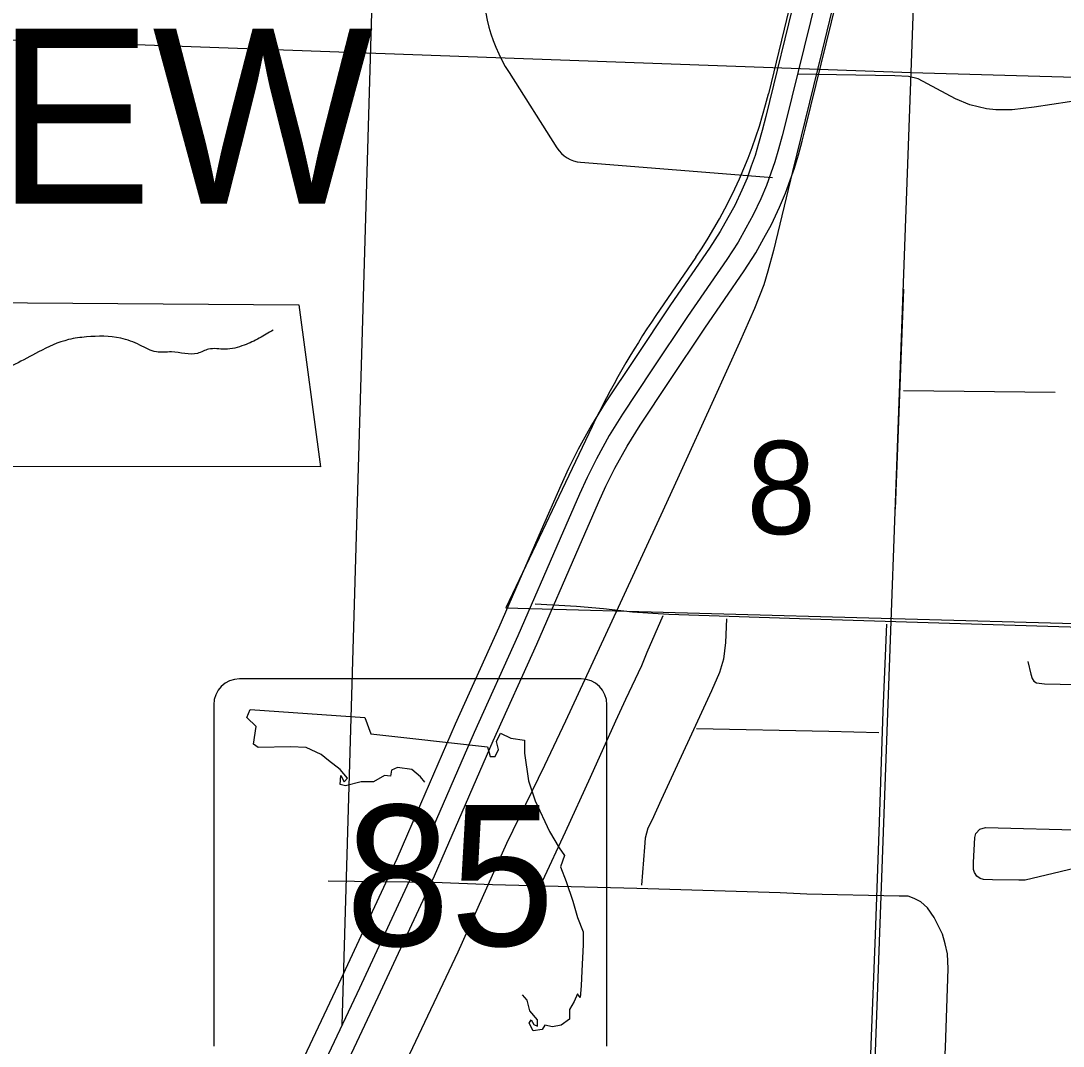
# Model space of a CAD drawing. Extents: x 1219626 to 1426462, y 456797 to 752399.
# Drawn here: x 1317542 to 1322578, y 648598 to 653553 of the extents above; entities that cross this region are included whole.
import ezdxf

# ---------------------------------------------------------------- set-up
doc = ezdxf.new("R2010")
doc.units = 0
for name, color, linetype in [('Cities Incorporated Area', 7, 'Continuous'), ('City Streets', 7, 'Continuous'), ('Connecting Roads', 7, 'Continuous'), ('County Seat Names', 7, 'Continuous'), ('Local Roads Improved', 7, 'Continuous'), ('Local Roads Paved', 7, 'Continuous'), ('Masks', 7, 'Continuous'), ('Narrow River Creek and Branch and Slough', 7, 'Continuous'), ('Roadshilelds State Highways', 7, 'Continuous'), ('Section Lines', 7, 'Continuous'), ('Section Numbers', 7, 'Continuous'), ('State Route Divided Highway Outline and Fill', 7, 'Continuous'), ('State Routes Highway Center Lines', 7, 'Continuous')]:
    doc.layers.add(name, color=color, linetype=linetype)

msp = doc.modelspace()

# ---------------------------------------------------------------- linework, layer by layer
at = {"layer": 'Cities Incorporated Area'}
for p, q in [((1321356.7, 654039.5), (1321153.9, 653200.5)), ((1320803.5, 652411.6), (1320610.4, 652128.6)), ((1320302.6, 651592.9), (1319885.5, 650716.4)), ((1319885.5, 650716.4), (1324429, 650591.4))]:
    msp.add_line(p, q, dxfattribs=at)
msp.add_lwpolyline([(1314076.8, 652215.9), (1318885.1, 652181.2), (1318989.4, 651398.4), (1314076.8, 651400.1)], close=True, dxfattribs=at)
for centre, radius, start, end in [((1318821.1, 653764.4), 2400, 325.6903, 346.4108), ((1323914.4, 649874), 4000, 145.6903, 154.5489)]:
    msp.add_arc(centre, radius, start, end, dxfattribs=at)
at = {"layer": 'City Streets'}
for points in [[(1320644.1, 650678.2), (1320567.5, 650501), (1320540.4, 650436.5), (1320464.2, 650273), (1320416.1, 650168.9), (1320293.5, 649897), (1320172.6, 649632.9), (1320061.6, 649393.3)], [(1320951.6, 650662.8), (1320946.5, 650549.2), (1320937, 650467.5), (1320918.1, 650404.6), (1320879.4, 650315.2), (1320636.7, 649787.8), (1320591.1, 649688), (1320571.4, 649651.8), (1320558.5, 649603.7), (1320555.9, 649559.8), (1320540.4, 649375.7)], [(1321597.7, 646695.7), (1321605.5, 647012.3), (1321618.4, 647537.1), (1321632.2, 648067.1), (1321650.2, 648604.8), (1321671.7, 649136.5), (1321690.7, 649680.2), (1321707.9, 650216.2), (1321725.9, 650637.8)], [(1322408.2, 650456.3), (1322422, 650395.2), (1322428, 650374.5), (1322435.7, 650361.6), (1322449.5, 650354.7), (1322488.2, 650349.6), (1322944.2, 650339.3), (1322987.2, 650345.3), (1323008.7, 650361.6), (1323019.9, 650379.7)], [(1322816.9, 650328.9), (1322810, 650161.2), (1322799.6, 649670.8), (1322795.3, 649569.3), (1322791, 649530.5), (1322779, 649507.3), (1322767.8, 649492.7), (1322738.6, 649483.2), (1322395.3, 649400.6), (1322364.3, 649399.8), (1322237, 649402.3), (1322194, 649404.1), (1322177.6, 649408.4), (1322161.3, 649419.6), (1322150.1, 649436.8), (1322144.9, 649451.4), (1322144.9, 649484.9), (1322150.9, 649606.2), (1322156.1, 649626), (1322175.9, 649646.7), (1322202.6, 649655.3), (1322694.7, 649641.5), (1322796.2, 649639.8)], [(1320806.2, 650133.6), (1321445.5, 650120.7), (1321687.2, 650113.9)], [(1321982.3, 647995.7), (1321990.1, 648222), (1322009.9, 648591), (1322022.8, 648971.3), (1322019.3, 649044.4), (1322008.1, 649091.8), (1321995.2, 649139.9), (1321955.6, 649219.1), (1321922.1, 649266.4), (1321891.1, 649295.7), (1321857.6, 649312), (1321829.2, 649322.3), (1321785.3, 649323.2), (1321340.5, 649332.7), (1321210.6, 649338.7), (1320518, 649360.2), (1319821.1, 649378.3), (1319537.2, 649389.4), (1319027, 649395.5)]]:
    msp.add_lwpolyline(points, dxfattribs=at)
at = {"layer": 'Connecting Roads'}
for p, q in [((1319900.9, 653302.9), (1320132.1, 652939)), ((1320246.8, 652869.9), (1321173.9, 652795.7))]:
    msp.add_line(p, q, dxfattribs=at)
for centre, radius, start, end in [((1320576, 653732), 800, 172.9251, 212.439), ((1320258.7, 653019.4), 150, 212.439, 265.4263)]:
    msp.add_arc(centre, radius, start, end, dxfattribs=at)
at = {"layer": 'Local Roads Improved'}
msp.add_line((1321807.3, 651766.6), (1322539.9, 651758.4), dxfattribs=at)
at = {"layer": 'Local Roads Paved'}
for points in [[(1319094.2, 648699.7), (1319409.7, 659477.1), (1319460.4, 660509.6), (1319491.9, 661274.8), (1319507.6, 661301), (1319540.8, 661306.3), (1320085.9, 661273.1), (1320526.1, 661274.8), (1320631, 661292.3), (1321551.7, 661526.4), (1322103.8, 661664.4), (1323106.6, 661916), (1323279.6, 661964.9), (1323339, 661966.7), (1323386.1, 661966.7), (1323442.9, 661962.6)], [(1321534.5, 653910.5), (1321412.3, 653402.9), (1321312.5, 652996), (1321271.2, 652825.7), (1321178.3, 652443.7), (1321150.8, 652343.9), (1321131.9, 652276.8), (1321086.3, 652163.2), (1321014.9, 651998), (1320888.4, 651721.8), (1320722.3, 651357), (1320644.1, 651185.8), (1320429, 650718.7), (1320174.3, 650168.1), (1320071.9, 649953.8), (1319889.5, 649577), (1319652.9, 649053), (1319405.2, 648528.2)], [(1323780.9, 653228.3), (1323309.4, 653239.5), (1323215.6, 653242.1), (1323146.8, 653240.3), (1323084, 653233.5), (1323025.5, 653224.9), (1322780.3, 653187), (1322438.7, 653136.2), (1322331.2, 653123.3), (1322252.9, 653122.5), (1322208.2, 653127.6), (1322127.3, 653146.6), (1322058.5, 653176.7), (1321877.8, 653273), (1321830.5, 653284.2), (1321764.2, 653286.8), (1321294.3, 653295.2)], [(1320027.6, 650735.9), (1320226.4, 650724.4), (1320356.9, 650712.8), (1320497.1, 650697.7), (1320595.6, 650690.6), (1320673.7, 650685.3), (1321304.7, 650664.9), (1322029.7, 650642.7), (1322557.7, 650625.9), (1322994.3, 650613.4), (1323512.6, 650602.8), (1324227, 650578.8), (1325229.8, 650552.2), (1325996.5, 650527.3), (1327066.8, 650493.6), (1328109.5, 650466.1), (1328291.4, 650464.1)]]:
    msp.add_lwpolyline(points, dxfattribs=at)
at = {"layer": 'Masks'}
msp.add_line((1321806.2, 652255.8), (1321767.3, 651192.6), dxfattribs=at)
at = {"layer": 'Narrow River Creek and Branch and Slough'}
msp.add_spline([(1318760.7, 652059), (1318694.4, 652019.2), (1318621.5, 651986.1), (1318528.7, 651966.2), (1318449.1, 651966.2), (1318396.1, 651946.3), (1318270.2, 651952.9), (1318197.3, 651952.9), (1318117.7, 651986.1), (1318024.9, 652019.2), (1317859.2, 652025.8), (1317773.1, 652012.6), (1317627.2, 651952.9), (1317514.6, 651893.2), (1317388.6, 651833.5), (1317256.1, 651773.8), (1317103.6, 651734), (1316931.3, 651707.5), (1316792.1, 651707.5), (1316666.2, 651700.9), (1316487.2, 651694.3), (1316401, 651700.9), (1316308.2, 651707.5), (1316195.6, 651760.6), (1316116, 651813.6), (1316043.1, 651879.9), (1315963.6, 651952.9), (1315837.6, 652019.2), (1315731.6, 652059), (1315632.2, 652065.6), (1315506.2, 652092.2), (1315433.3, 652098.8), (1315386.9, 652105.4), (1315261, 652158.5), (1315181.4, 652185), (1315088.6, 652191.6), (1315002.5, 652191.6), (1314942.8, 652191.6), (1314876.5, 652171.7), (1314816.9, 652138.6), (1314777.1, 652105.4), (1314703.5, 652046), (1314610.7, 651966.4), (1314537.8, 651906.7), (1314458.3, 651820.5), (1314392, 651707.7), (1314332.4, 651634.8), (1314279.3, 651568.5), (1314219.7, 651515.4), (1314153.4, 651475.6), (1314054, 651442.5), (1313994.3, 651422.6), (1313921.4, 651389.4), (1313861.8, 651362.9), (1313795.5, 651343), (1313689.4, 651316.5), (1313616.5, 651316.5), (1313556.9, 651316.5), (1313484, 651329.7), (1313430.9, 651349.6), (1313344.8, 651336.3), (1313271.9, 651303.2), (1313192.3, 651283.3), (1313053.1, 651283.3), (1312788, 651283.3), (1312688.6, 651276.7), (1312589.1, 651289.9), (1312456.6, 651303.2), (1312403.6, 651303.2), (1312310.8, 651323.1), (1312218, 651343), (1312171.6, 651336.3), (1312072.1, 651343), (1311913.1, 651336.3), (1311840.2, 651336.3), (1311734.1, 651336.3), (1311667.8, 651349.6), (1311555.2, 651369.5), (1311475.6, 651369.5), (1311362.9, 651369.5), (1311270.1, 651362.9), (1311170.7, 651349.6), (1311084.5, 651343), (1310991.8, 651356.2), (1310879.1, 651389.4), (1310806.2, 651422.6), (1310720, 651469), (1310673.6, 651535.3), (1310574.2, 651648), (1310541, 651727.6), (1310468.1, 651840.4)], degree=3, dxfattribs=at)
at = {"layer": 'Roadshilelds State Highways'}
for p, q in [((1320249.1, 650373), (1318599.1, 650373)), ((1318474.1, 650248), (1318474.1, 648598)), ((1320374.1, 648598), (1320374.1, 650248))]:
    msp.add_line(p, q, dxfattribs=at)
for points in [[(1319493.7, 649873.9), (1319474, 649899.3), (1319431.2, 649935.6), (1319361.9, 649945.5), (1319332.3, 649932.3), (1319329, 649902.6), (1319299.3, 649905.9), (1319246.6, 649876.2), (1319187.2, 649876.2), (1319111.4, 649856.4), (1319085, 649863), (1319088.3, 649905.9), (1319104.8, 649876.2), (1319121.3, 649892.7), (1319085, 649935.6), (1319029, 649978.4), (1318992.7, 650008.1), (1318920.2, 650041.1), (1318844.4, 650044.4), (1318689.5, 650041.1), (1318666.4, 650057.6), (1318679.6, 650143.4), (1318633.4, 650186.2), (1318649.9, 650225.8)], [(1318649.9, 650225.8), (1319203.7, 650186.2), (1319233.4, 650107.1), (1319797.1, 650044.4), (1319810.3, 649998.2), (1319833.3, 649998.2), (1319849.8, 650031.2), (1319839.9, 650070.8), (1319859.7, 650110.4), (1319909.1, 650087.3), (1319975.1, 650077.4), (1319975.1, 650014.7), (1319994.9, 649879.5), (1320027.8, 649783.8), (1320097, 649635.4), (1320143.2, 649556.3), (1320169.6, 649520), (1320149.8, 649463.9), (1320176.2, 649394.6), (1320209.1, 649299), (1320232.2, 649219.8), (1320258.6, 649150.6), (1320258.6, 649087.9), (1320252, 648962.6), (1320248.7, 648890), (1320245.4, 648833.9), (1320232.2, 648850.4), (1320215.7, 648814.1), (1320192.6, 648774.6), (1320192.6, 648728.4), (1320153.1, 648698.7), (1320110.2, 648692.1), (1320074, 648698.7), (1320060.8, 648678.9), (1320017.9, 648672.3), (1319998.1, 648708.6), (1320008, 648725.1), (1320021.2, 648702), (1320037.7, 648695.4), (1320037.7, 648725.1), (1320001.4, 648768), (1319988.3, 648820.7), (1319965.8, 648845.3)]]:
    msp.add_lwpolyline(points, dxfattribs=at)
for centre, start, end in [((1318599.1, 650248), 90, 180), ((1320249.1, 650248), 0, 90)]:
    msp.add_arc(centre, 125, start, end, dxfattribs=at)
at = {"layer": 'Section Lines'}
for p, q in [((1321844.6, 653303.1), (1322020.8, 658672.5)), ((1316583.1, 653494.3), (1321844.6, 653303.1)), ((1321651, 648021.5), (1321844.6, 653303.1)), ((1321844.6, 653303.1), (1327063.9, 653154.4))]:
    msp.add_line(p, q, dxfattribs=at)
at = {"layer": 'State Route Divided Highway Outline and Fill'}
for points in [[(1321288.7, 653692.5), (1321141.3, 653091.3), (1321124.3, 653023.2), (1321106.3, 652959.8), (1321089.8, 652901.8), (1321071.4, 652850.5), (1321051.1, 652793.3), (1321025.9, 652734.7), (1320991.1, 652660.6), (1320957.9, 652600.6), (1320921.7, 652535.6), (1320869.8, 652455.1), (1320681.2, 652180.3), (1320508, 651921.5), (1320365.3, 651706.5), (1320299.2, 651599.4), (1320234.9, 651483.7), (1320188.5, 651390), (1320150.7, 651307.3), (1320056.2, 651091), (1319851.7, 650621), (1319641.1, 650154.3), (1319411, 649623.1), (1319358.1, 649503), (1319088, 648921.1), (1318856.5, 648430.1)], [(1319036.8, 648343.5), (1319269.1, 648836.3), (1319540.4, 649420.6), (1319594.3, 649543.1), (1319824, 650073.4), (1320034.5, 650540), (1320239.5, 651011.1), (1320333.2, 651225.6), (1320369.1, 651304), (1320412, 651390.7), (1320471.8, 651498.2), (1320533.8, 651598.7), (1320674.4, 651810.6), (1320846.7, 652068.1), (1321036.4, 652344.3), (1321093.3, 652432.7), (1321132.7, 652503.5), (1321169.3, 652569.6), (1321208.3, 652652.7), (1321237.4, 652720.2), (1321259.8, 652783.4), (1321280.3, 652840.7), (1321298.7, 652905), (1321317.6, 652971.6), (1321335.4, 653043.2), (1321483, 653645.1)]]:
    msp.add_lwpolyline(points, dxfattribs=at)
at = {"layer": 'State Routes Highway Center Lines'}
msp.add_lwpolyline([(1321385.9, 653668.8), (1321238.4, 653067.2), (1321220.9, 652997.4), (1321202.5, 652932.4), (1321185, 652871.3), (1321165.6, 652816.9), (1321144.3, 652756.8), (1321117.1, 652693.7), (1321080.2, 652615.1), (1321045.3, 652552), (1321007.5, 652484.1), (1320953.1, 652399.7), (1320763.9, 652124.2), (1320591.2, 651866.1), (1320449.6, 651652.6), (1320385.5, 651548.8), (1320323.4, 651437.2), (1320278.8, 651347), (1320241.9, 651266.5), (1320147.8, 651051.1), (1319943.1, 650580.5), (1319732.6, 650113.8), (1319502.6, 649583.1), (1319449.2, 649461.8), (1319178.6, 648878.7), (1318946.7, 648386.8)], dxfattribs=at)

# ---------------------------------------------------------------- texts
at = {"layer": 'County Seat Names'}
msp.add_text('CRESTVIEW', height=845, rotation=359.9998, dxfattribs=at).set_placement((1312527, 652669.9))
at = {"layer": 'Roadshilelds State Highways'}
msp.add_text('85', height=680, dxfattribs=at).set_placement((1319110.3, 649083))
at = {"layer": 'Section Numbers'}
msp.add_text('8', height=450, rotation=359.9998, dxfattribs=at).set_placement((1321048.3, 651072.6))

doc.saveas('drawing.dxf')
